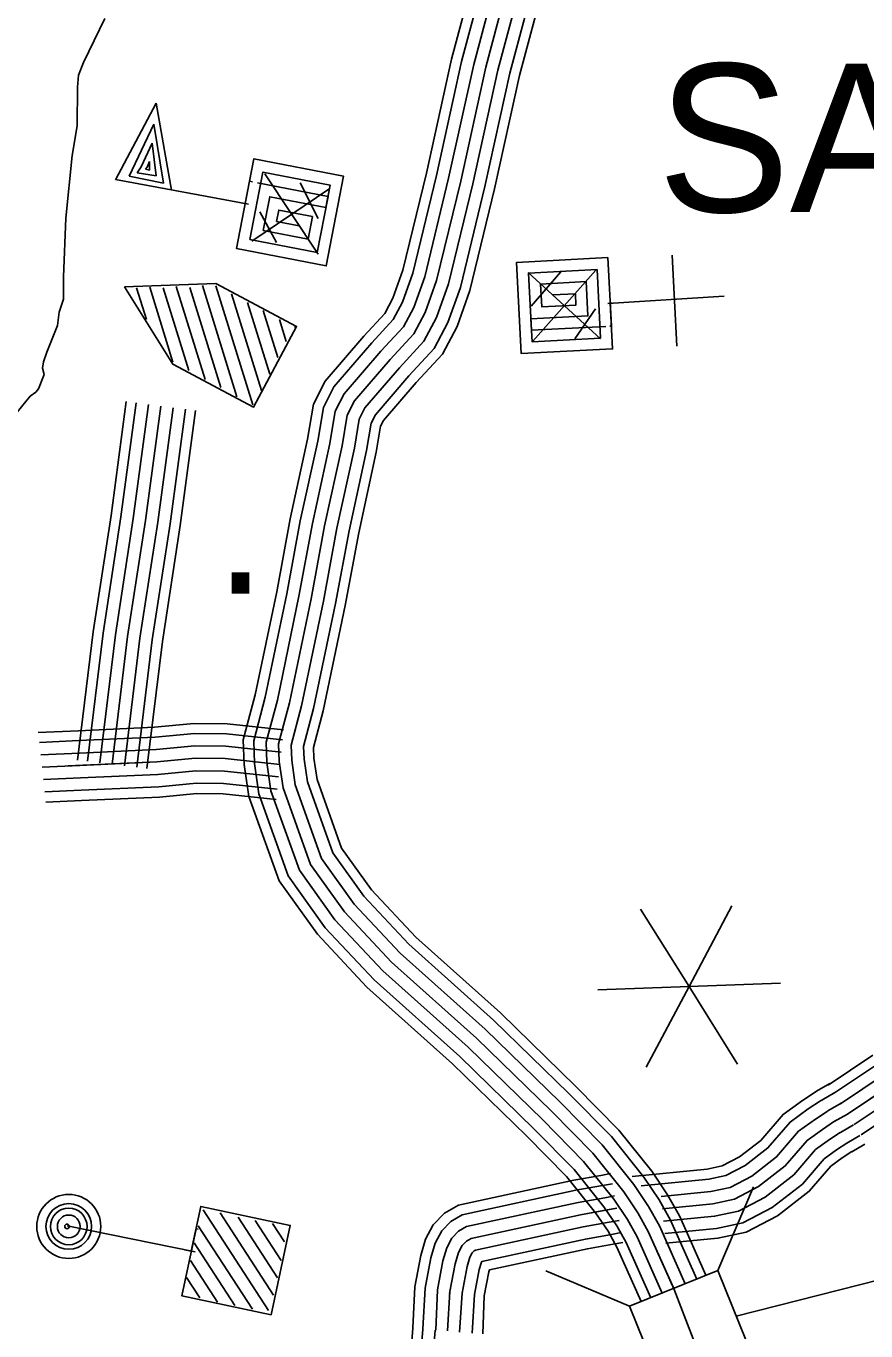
# Model space of a CAD drawing. Extents: x 1551132 to 1791609, y 378168 to 563823.
# Drawn here: x 1632534 to 1634630, y 508359 to 511616 of the extents above; entities that cross this region are included whole.
import ezdxf

# ---------------------------------------------------------------- set-up
doc = ezdxf.new("R2010")
doc.units = 0
for name, color, linetype in [('DESIGN - ROW - Right-of-Way and Easement Labels', 7, 'Continuous'), ('DESIGN - TRAFFIC CONTROL PERMANENT - Signalization', 7, 'Continuous'), ('DESIGN - TRANSPORTATION - Text', 7, 'Continuous'), ('DESIGN - UTILITIES - Cable (Underground) with Text', 7, 'Continuous'), ('SURVEY - CENTERLINE - Preliminary Text', 7, 'Continuous'), ('SURVEY - CONTROL with Text', 7, 'Continuous'), ('SURVEY - DRAINAGE - Storm Sewer', 7, 'Continuous'), ('SURVEY - TRANSPORTATION - Roads', 7, 'Continuous')]:
    doc.layers.add(name, color=color, linetype=linetype)

msp = doc.modelspace()

# ---------------------------------------------------------------- linework, layer by layer
at = {"layer": 'DESIGN - TRAFFIC CONTROL PERMANENT - Signalization'}
for q in [(1634067.506, 509412.057), (1634295.464, 509420.029), (1633960.428, 509210.68), (1634081.307, 509017.266), (1634416.343, 509226.616), (1634309.265, 509025.239)]:
    msp.add_line((1634188.385, 509218.644), q, dxfattribs=at)
at = {"layer": 'DESIGN - TRANSPORTATION - Text'}
for points in [[(1632512.467, 510652.513), (1632544.925, 510692.289), (1632559.05, 510702.173), (1632565.141, 510710.131), (1632579.524, 510746.074), (1632575.683, 510762.158), (1632577.849, 510778.175), (1632586.107, 510802.15), (1632612.824, 510868.052), (1632617.173, 510902.095), (1632627.515, 510934.07), (1632628.082, 510990.214), (1632633.573, 511136.534), (1632649.181, 511292.771), (1632661.948, 511366.832), (1632662.923, 511463.067), (1632665.231, 511493.127), (1632677.581, 511525.086), (1632730.78, 511634.83)], [(1634305.857, 508396.314), (1634767.638, 508513.618)]]:
    msp.add_lwpolyline(points, dxfattribs=at)
at = {"layer": 'DESIGN - UTILITIES - Cable (Underground) with Text'}
for p, q in [((1632757.376, 511232.218), (1632858.972, 511422.998)), ((1632897.257, 511206.528), (1632858.972, 511422.998)), ((1632853.34, 511370.558), (1632791.217, 511241.193)), ((1632877.541, 511223.644), (1632853.34, 511370.558)), ((1632848.807, 511323.784), (1632821.133, 511264.426)), ((1632859.107, 511242.035), (1632848.807, 511323.784)), ((1632821.133, 511264.426), (1632811.542, 511249.335)), ((1632836.399, 511263.285), (1632831.958, 511258.443)), ((1632831.958, 511258.443), (1632842.124, 511256.16)), ((1632842.691, 511277.626), (1632836.399, 511263.285)), ((1632842.124, 511256.16), (1632842.691, 511277.626)), ((1632791.217, 511241.193), (1632877.541, 511223.644)), ((1632811.542, 511249.335), (1632859.107, 511242.035)), ((1634158.281, 510816.461), (1634146.312, 511044.289))]:
    msp.add_line(p, q, dxfattribs=at)
for points in [[(1633075.187, 511173.922), (1633080.953, 511172.739), (1633102.768, 511284.67), (1633326.681, 511241.115), (1633283.126, 511017.286), (1633059.172, 511060.758), (1633091.819, 511228.746), (1633099.652, 511227.121)], [(1633111.794, 511224.788), (1633287.699, 511190.474), (1633260.509, 511050.685), (1633092.787, 511083.283), (1633125.302, 511251.321), (1633293.157, 511218.632), (1633282.332, 511162.666), (1633142.327, 511189.723), (1633126.136, 511105.899), (1633237.984, 511083.993), (1633248.892, 511140.225), (1633164.985, 511156.59), (1633159.535, 511128.382), (1633215.501, 511117.608)], [(1632757.468, 511232.751), (1633089.353, 511171.331)], [(1633130.268, 511247.363), (1633263.417, 511046.285)], [(1633217.967, 511224.656), (1633262.933, 511135.475)], [(1633097.579, 511078.583), (1633292.232, 511210.09)], [(1633117.869, 511151.923), (1633159.178, 511075.459)], [(1633996.758, 510924.306), (1633991.792, 510924.04), (1633997.56, 510809.992), (1633769.773, 510798.156), (1633757.937, 511025.943), (1633985.757, 511037.779), (1633994.559, 510866.974), (1633990.559, 510866.883)], [(1633967.81, 510835.291), (1633786.886, 511001.036)], [(1633980.443, 510866.266), (1633795.421, 510856.497), (1633787.895, 510999.011), (1633958.791, 511007.854), (1633967.677, 510837.141), (1633796.83, 510828.073), (1633793.929, 510885.013), (1633936.26, 510892.448), (1633931.817, 510977.938), (1633817.728, 510971.912), (1633820.854, 510915.104), (1633906.343, 510919.464), (1633904.718, 510947.846), (1633847.869, 510944.979)], [(1633868.593, 511002.403), (1633794.237, 510916.646)], [(1633955.841, 511006.938), (1633798.813, 510829.223)], [(1632779.857, 510965.157), (1632900.724, 510771.78), (1633102.105, 510664.693), (1633209.158, 510866.081), (1633007.861, 510973.077), (1632779.857, 510965.157)], [(1632834.632, 510883.718), (1632810.257, 510962.3)], [(1632900.899, 510777.021), (1632842.906, 510963.842)], [(1632940.457, 510756.03), (1632876.606, 510962.167)], [(1632980.798, 510733.415), (1632908.638, 510965.867)], [(1633020.181, 510713.707), (1632942.654, 510962.876)], [(1633060.263, 510690.825), (1632974.245, 510968.501)], [(1633099.73, 510670.851), (1633007.636, 510967.36)], [(1633121.995, 510706.092), (1633046.886, 510947.869)], [(1633142.544, 510746.925), (1633086.835, 510925.87)], [(1634275.761, 510941.293), (1633985.758, 510923.598)], [(1633162.469, 510788.816), (1633126.218, 510905.855)], [(1633955.268, 510910.448), (1633903.486, 510834.857)], [(1633183.551, 510828.149), (1633166.476, 510883.189)], [(1633206.208, 510862.515), (1633204.975, 510866.298)], [(1632929.339, 508561.638), (1632946.363, 508558.213), (1632970.295, 508669.795), (1633193.333, 508622.364), (1633145.861, 508399.285), (1632922.74, 508446.716), (1632958.504, 508613.871), (1632963.788, 508612.904)], [(1632976.104, 508660.995), (1633139.261, 508409.843)], [(1633018.478, 508653.82), (1633151.668, 508448.609)], [(1632636.828, 508621.259), (1632955.955, 508556.272)], [(1632964.054, 508621.479), (1633098.953, 508413.585)], [(1633063.402, 508642.779), (1633161.743, 508491.292)], [(1633106.343, 508634.813), (1633171.067, 508535.241)], [(1633149.067, 508627.072), (1633178.808, 508581.357)], [(1632953.755, 508579.063), (1633055.437, 508422.517)], [(1632944.689, 508534.539), (1633011.972, 508431.225)], [(1632934.306, 508492.606), (1632967.747, 508441.391)]]:
    msp.add_lwpolyline(points, dxfattribs=at)
for centre, radius in [((1632640.952, 508619.784), 79.832), ((1632640.952, 508619.784), 57.023), ((1632640.952, 508619.784), 45.618), ((1632640.952, 508619.784), 28.511), ((1632636.564, 508619.939), 5.702)]:
    msp.add_circle(centre, radius, dxfattribs=at)
at = {"layer": 'SURVEY - CENTERLINE - Preliminary Text'}
for points in [[(1633670.332, 511812.777), (1633596.059, 511533.57), (1633533.377, 511248.746), (1633474.553, 511006.356), (1633449.537, 510936.738), (1633429.288, 510898.437), (1633377.397, 510842.093), (1633280.633, 510729.574), (1633251.375, 510672.231), (1633236.859, 510585.028), (1633193.285, 510385.848), (1633159.627, 510203.452), (1633106.045, 509946.762), (1633076.42, 509834.451), (1633078.695, 509772.757), (1633090.045, 509693.214), (1633165.576, 509482.483), (1633261.049, 509349.013), (1633384.654, 509216.81), (1633598.674, 509025.438), (1633783.186, 508845.626), (1633882.509, 508744.54), (1633954.799, 508653.937), (1633986.24, 508607.669), (1634008.114, 508568.143), (1634068.854, 508432.473)], [(1633695.374, 511806.885), (1633621.058, 511527.503), (1633558.435, 511242.946), (1633499.219, 510998.948), (1633473.128, 510926.329), (1633450.462, 510883.47), (1633396.613, 510824.993), (1633302.141, 510715.14), (1633276.091, 510664.089), (1633262.116, 510580.162), (1633218.501, 510380.765), (1633184.86, 510198.485), (1633131.086, 509940.845), (1633102.253, 509831.584), (1633104.336, 509775.057), (1633115.128, 509699.431), (1633188.576, 509494.534), (1633280.99, 509365.347), (1633402.654, 509235.219), (1633616.224, 509044.239), (1633801.336, 508863.851), (1633901.784, 508761.615), (1633975.515, 508669.204), (1634008.164, 508621.153), (1634031.139, 508579.644), (1634092.771, 508441.99)], [(1633725.564, 511799.768), (1633651.183, 511520.178), (1633588.642, 511235.962), (1633528.952, 510990.031), (1633501.553, 510913.779), (1633475.987, 510865.419), (1633419.771, 510804.384), (1633328.065, 510697.748), (1633305.882, 510654.264), (1633292.566, 510574.295), (1633248.892, 510374.64), (1633215.284, 510192.51), (1633161.26, 509933.72), (1633133.402, 509828.126), (1633135.261, 509777.824), (1633145.377, 509706.922), (1633216.3, 509509.059), (1633305.015, 509385.031), (1633424.345, 509257.403), (1633637.382, 509066.906), (1633823.211, 508885.818), (1633925.016, 508782.207), (1634000.49, 508687.605), (1634034.605, 508637.404), (1634058.896, 508593.511), (1634121.528, 508453.599)], [(1633755.747, 511792.66), (1633681.315, 511512.861), (1633618.842, 511228.97), (1633558.685, 510981.106), (1633529.985, 510901.228), (1633501.511, 510847.377), (1633442.929, 510783.767), (1633353.989, 510680.348), (1633335.673, 510644.447), (1633323.015, 510568.436), (1633279.283, 510368.515), (1633245.7, 510186.526), (1633191.443, 509926.595), (1633164.552, 509824.667), (1633166.177, 509780.591), (1633175.618, 509714.423), (1633244.025, 509523.584), (1633329.047, 509404.723), (1633446.045, 509279.587), (1633658.54, 509089.573), (1633845.085, 508907.785), (1633948.249, 508802.791), (1634025.464, 508706.014), (1634061.038, 508653.654), (1634086.654, 508607.378), (1634151.453, 508462.641), (1634227.792, 508263.727)], [(1633755.747, 511792.66), (1633681.315, 511512.861), (1633618.842, 511228.97), (1633558.685, 510981.106), (1633529.985, 510901.228), (1633501.511, 510847.377), (1633442.929, 510783.767), (1633353.989, 510680.348), (1633335.673, 510644.447), (1633323.015, 510568.436), (1633279.283, 510368.515), (1633245.7, 510186.526), (1633191.443, 509926.595), (1633164.552, 509824.667), (1633166.177, 509780.591), (1633175.618, 509714.423), (1633244.025, 509523.584), (1633329.047, 509404.723), (1633446.045, 509279.587), (1633658.54, 509089.573), (1633845.085, 508907.785), (1633948.249, 508802.791), (1634025.464, 508706.014), (1634061.038, 508653.654), (1634086.654, 508607.378), (1634150.278, 508465.258)], [(1633785.93, 511785.551), (1633711.448, 511505.544), (1633649.041, 511221.978), (1633588.417, 510972.18), (1633558.418, 510888.678), (1633527.035, 510829.335), (1633466.087, 510763.15), (1633379.914, 510662.947), (1633365.464, 510634.63), (1633353.464, 510562.578), (1633309.673, 510362.389), (1633276.116, 510180.543), (1633221.625, 509919.47), (1633195.701, 509821.209), (1633197.092, 509783.358), (1633205.859, 509721.923), (1633271.749, 509538.11), (1633353.08, 509424.415), (1633467.744, 509301.77), (1633679.697, 509112.241), (1633866.96, 508929.753), (1633971.482, 508823.375), (1634050.438, 508724.423), (1634087.471, 508669.904), (1634114.412, 508621.245), (1634179.019, 508476.941)], [(1633816.121, 511778.435), (1633741.572, 511498.219), (1633679.249, 511214.995), (1633618.15, 510963.263), (1633586.842, 510876.128), (1633552.56, 510811.284), (1633489.244, 510742.541), (1633405.838, 510645.555), (1633395.255, 510624.805), (1633383.914, 510556.711), (1633340.064, 510356.264), (1633306.54, 510174.568), (1633251.8, 509912.344), (1633226.85, 509817.75), (1633228.017, 509786.124), (1633236.108, 509729.415), (1633299.473, 509552.635), (1633377.105, 509444.099), (1633489.435, 509323.954), (1633700.855, 509134.908), (1633888.834, 508951.72), (1633994.715, 508843.967), (1634075.413, 508742.823), (1634113.912, 508686.155), (1634142.17, 508635.112), (1634207.76, 508488.6)], [(1633840.187, 511772.768), (1633765.597, 511492.385), (1633703.331, 511209.42), (1633641.858, 510956.147), (1633609.517, 510866.119), (1633572.909, 510796.901), (1633507.711, 510726.107), (1633426.513, 510631.68), (1633419.004, 510616.979), (1633408.196, 510552.036), (1633364.297, 510351.372), (1633330.79, 510169.793), (1633275.866, 509906.661), (1633251.683, 509814.992), (1633252.666, 509788.333), (1633260.216, 509735.39), (1633321.581, 509564.219), (1633396.271, 509459.799), (1633506.735, 509341.646), (1633717.73, 509152.975), (1633906.275, 508969.237), (1634013.239, 508860.376), (1634095.321, 508757.498), (1634134.986, 508699.114), (1634164.302, 508646.162), (1634230.676, 508497.892)]]:
    msp.add_lwpolyline(points, dxfattribs=at)
at = {"layer": 'SURVEY - CONTROL with Text'}
for points in [[(1634647.05, 509047.14), (1634535.344, 508972.604)], [(1634660.766, 509026.581), (1634549.06, 508952.045)], [(1634506.544, 508957.22), (1634539.394, 508976.313)], [(1634677.965, 509000.788), (1634566.26, 508926.253)], [(1634709.331, 508984.455), (1634583.468, 508900.469)], [(1634695.173, 508975.004), (1634583.468, 508900.469)], [(1634046.38, 508744.881), (1634233.909, 508762.982), (1634271.417, 508771.007), (1634314.191, 508793.391), (1634367.464, 508834.684), (1634422.971, 508899.419), (1634471.337, 508934.462), (1634503.086, 508955.204), (1634506.519, 508957.204)], [(1634519.469, 508934.987), (1634552.318, 508954.079)], [(1634712.381, 508949.22), (1634600.676, 508874.685)], [(1634069.113, 508721.247), (1634237.842, 508737.531), (1634280.225, 508746.59), (1634328.14, 508771.666), (1634385.281, 508815.958), (1634440.521, 508880.377), (1634485.92, 508913.269), (1634516.594, 508933.312), (1634519.452, 508934.97)], [(1634118.812, 508694.897), (1634242.592, 508706.839), (1634290.841, 508717.164), (1634344.948, 508745.473), (1634406.763, 508793.391), (1634461.67, 508857.418), (1634503.503, 508887.727), (1634532.877, 508906.919), (1634535.044, 508908.178)], [(1634535.044, 508908.178), (1634567.893, 508927.27)], [(1634729.581, 508923.428), (1634617.875, 508848.893)], [(1634121.787, 508664.038), (1634247.334, 508676.155), (1634301.466, 508687.73), (1634361.764, 508719.281), (1634428.246, 508770.816), (1634482.82, 508834.459), (1634521.086, 508862.185), (1634549.16, 508880.527), (1634583.468, 508900.469)], [(1634121.787, 508664.038), (1634247.334, 508676.155), (1634301.466, 508687.73), (1634361.764, 508719.281), (1634428.246, 508770.816), (1634482.82, 508834.459), (1634521.086, 508862.185), (1634549.16, 508880.527), (1634550.635, 508881.385)], [(1634550.618, 508881.377), (1634583.468, 508900.469)], [(1634566.193, 508854.576), (1634599.042, 508873.668)], [(1634124.762, 508633.179), (1634252.075, 508645.471), (1634312.091, 508658.296), (1634378.581, 508693.089), (1634449.729, 508748.24), (1634503.969, 508811.5), (1634538.669, 508836.642), (1634565.443, 508854.135), (1634566.226, 508854.593)], [(1634581.768, 508827.767), (1634614.617, 508846.859)], [(1634127.745, 508602.319), (1634256.825, 508614.778), (1634322.707, 508628.87), (1634395.389, 508666.896), (1634471.212, 508725.673), (1634525.119, 508788.541), (1634556.252, 508811.1), (1634581.726, 508827.742), (1634581.818, 508827.801)], [(1634594.192, 508806.4), (1634627.042, 508825.492)], [(1634130.12, 508577.719), (1634260.608, 508590.311), (1634331.173, 508605.403), (1634408.797, 508646.021), (1634488.336, 508707.672), (1634541.985, 508770.241), (1634570.268, 508790.733), (1634594.709, 508806.7)], [(1633499.66, 508367.096), (1633504.284, 508468.999), (1633519.226, 508547.418), (1633531.251, 508588.244), (1633550.333, 508623.77), (1633578.066, 508652.979), (1633612.915, 508672.921), (1633900.85, 508735.206), (1633968.207, 508747.331)], [(1633968.174, 508747.323), (1633992.606, 508751.723)], [(1633524.342, 508364.563), (1633529.834, 508465.691), (1633544.25, 508541.368), (1633555.167, 508578.427), (1633571.358, 508608.561), (1633594.116, 508632.537), (1633622.232, 508648.629), (1633905.842, 508709.972), (1633972.757, 508722.014)], [(1633972.732, 508722.014), (1633997.165, 508726.414)], [(1633556.608, 508360.763), (1633560.625, 508461.707), (1633574.416, 508534.067), (1633583.999, 508566.585), (1633596.699, 508590.235), (1633613.457, 508607.894), (1633633.473, 508619.336), (1633911.867, 508679.563), (1633978.248, 508691.505)], [(1633978.232, 508691.505), (1634002.665, 508695.905)], [(1633585.708, 508359.496), (1633591.424, 508457.715), (1633604.582, 508526.767), (1633612.824, 508554.743), (1633622.04, 508571.902), (1633632.807, 508583.244), (1633644.706, 508590.052), (1633917.892, 508649.146), (1633983.74, 508660.996)], [(1633591.057, 508452.432), (1633591.424, 508457.715), (1633604.582, 508526.767), (1633612.824, 508554.743), (1633622.04, 508571.902), (1633632.807, 508583.244), (1633644.706, 508590.052), (1633917.892, 508649.146), (1634008.156, 508665.396)], [(1633983.723, 508660.996), (1634008.156, 508665.396)], [(1633616.082, 508355.704), (1633622.223, 508453.724), (1633634.748, 508519.467), (1633641.648, 508542.901), (1633647.381, 508553.568), (1633652.156, 508558.593), (1633655.939, 508560.768), (1633923.916, 508618.728), (1633989.231, 508630.487)], [(1633989.215, 508630.487), (1634013.648, 508634.887)], [(1633647.714, 508353.171), (1633653.014, 508449.74), (1633664.914, 508512.167), (1633670.481, 508531.059), (1633671.164, 508532.342), (1633929.941, 508588.319), (1633994.723, 508599.978)], [(1633994.715, 508599.978), (1634019.147, 508604.378)], [(1633674.289, 508351.904), (1633677.572, 508446.557), (1633688.963, 508506.35), (1633690.397, 508511.208), (1633934.741, 508564.068), (1633999.098, 508575.652)], [(1633999.09, 508575.652), (1634023.522, 508580.052)], [(1633086.469, 507938.435), (1633407.078, 508075.347), (1633447.352, 508104.698), (1633463.969, 508121.957), (1633486.085, 508194.9), (1633499.543, 508365.58)], [(1633096.177, 507915.701), (1633419.361, 508053.713), (1633463.652, 508085.997), (1633485.893, 508109.09), (1633510.509, 508190.292), (1633524.184, 508363.638)], [(1633108.352, 507887.192), (1633434.778, 508026.588), (1633484.101, 508062.538), (1633513.401, 508092.964), (1633541.15, 508184.508), (1633555.092, 508361.205)]]:
    msp.add_lwpolyline(points, dxfattribs=at)
at = {"layer": 'SURVEY - DRAINAGE - Storm Sewer'}
for p, q in [((1634260.064, 508509.64), (1634348.801, 508718.701)), ((1634039.758, 508420.651), (1633830.705, 508509.371))]:
    msp.add_line(p, q, dxfattribs=at)
msp.add_lwpolyline([(1634039.758, 508420.651), (1634128.797, 508200.328), (1634349.095, 508289.333), (1634260.064, 508509.64)], close=True, dxfattribs=at)
at = {"layer": 'SURVEY - TRANSPORTATION - Roads'}
for points in [[(1632662.913, 509783.966), (1632701.913, 510103.891), (1632746.495, 510394.323), (1632784.319, 510678.881)], [(1632687.454, 509780.974), (1632726.404, 510100.524), (1632770.961, 510390.823), (1632808.819, 510675.622)], [(1632718.22, 509777.224), (1632757.111, 510096.291), (1632801.644, 510386.423), (1632839.543, 510671.539)], [(1632748.995, 509773.474), (1632787.827, 510092.065), (1632832.335, 510382.031), (1632870.276, 510667.455)], [(1632748.995, 509773.474), (1632787.827, 510092.065), (1632832.335, 510382.031), (1632870.276, 510667.455)], [(1632779.769, 509769.724), (1632818.543, 510087.84), (1632863.026, 510377.64), (1632901.008, 510663.372)], [(1632810.535, 509765.974), (1632849.251, 510083.607), (1632893.708, 510373.239), (1632931.733, 510659.289)], [(1632836.068, 509762.857), (1632874.734, 510080.099), (1632919.166, 510369.598), (1632957.224, 510655.897)], [(1632664.813, 509857.068), (1632564.182, 509852.559)], [(1633176.443, 509859.235), (1633035.896, 509874.21), (1632953.24, 509874.943), (1632854.942, 509865.568), (1632664.805, 509857.068)], [(1632665.922, 509832.375), (1632567.724, 509827.975)], [(1633173.826, 509834.659), (1633034.471, 509849.501), (1632954.307, 509850.218), (1632856.667, 509840.901), (1632665.913, 509832.375)], [(1633170.543, 509803.833), (1633032.688, 509818.517), (1632955.64, 509819.209), (1632858.834, 509809.967), (1632667.297, 509801.4)], [(1632667.313, 509801.4), (1632571.474, 509797.108)], [(1633167.26, 509773.007), (1633030.905, 509787.533), (1632956.981, 509788.191), (1632861, 509779.032), (1632639.489, 509769.124)], [(1633167.26, 509773.007), (1633030.905, 509787.533), (1632956.981, 509788.191), (1632861, 509779.032), (1632668.68, 509770.432)], [(1632668.697, 509770.432), (1632574.157, 509766.199)], [(1633163.977, 509742.182), (1633029.121, 509756.549), (1632958.323, 509757.174), (1632863.167, 509748.098), (1632670.063, 509739.465)], [(1632670.08, 509739.465), (1632577.74, 509735.331)], [(1633160.693, 509711.356), (1633027.338, 509725.564), (1632959.656, 509726.164), (1632865.334, 509717.164), (1632671.446, 509708.489)], [(1632671.471, 509708.489), (1632581.432, 509704.455)], [(1633157.968, 509685.78), (1633025.855, 509699.855), (1632960.765, 509700.439), (1632867.125, 509691.497), (1632672.596, 509682.805)], [(1632672.621, 509682.805), (1632583.44, 509678.813)]]:
    msp.add_lwpolyline(points, dxfattribs=at)

# ---------------------------------------------------------------- texts
at = {"layer": 'DESIGN - ROW - Right-of-Way and Easement Labels'}
msp.add_text('SANTA FE', height=369.9913, rotation=0.000033, dxfattribs=at).set_placement((1634109.972, 511151.71))
at = {"layer": 'DESIGN - UTILITIES - Cable (Underground) with Text'}
msp.add_text('.', height=343.192, rotation=0.000033, dxfattribs=at).set_placement((1633005.639, 510199.11))

doc.saveas('drawing.dxf')
